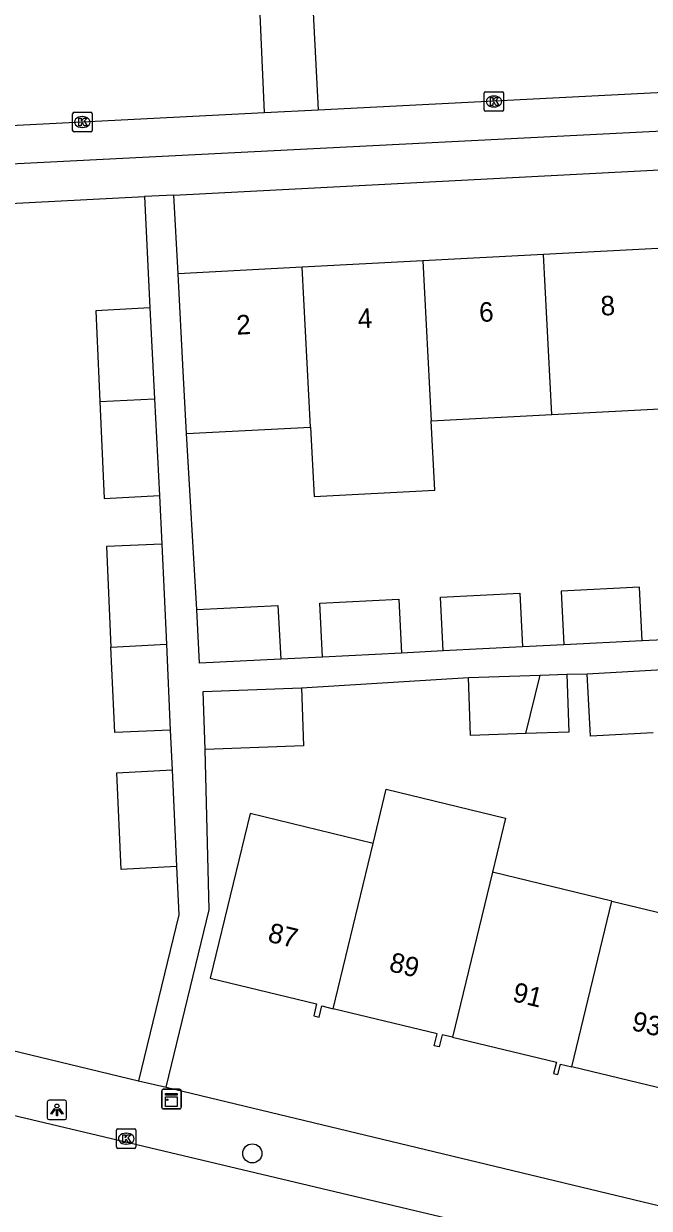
# Model space of a CAD drawing. Extents: x 161084 to 161928, y 385355 to 386522.
# Drawn here: x 161502.7 to 161534.8, y 385821 to 385881.7 of the extents above; entities that cross this region are included whole.
import ezdxf

# ---------------------------------------------------------------- set-up
doc = ezdxf.new("R2010")
doc.units = 0
for name, color, linetype in [('IMGEO_Boom', 7, 'Continuous'), ('IMGEO_Kast', 7, 'Continuous'), ('IMGEO_Kolk', 7, 'Continuous'), ('IMGEO_Lichtpunt', 7, 'Continuous'), ('IMGEO_Pand', 7, 'Continuous'), ('IMGEO_Pand_nummerreeks', 7, 'Continuous'), ('IMGEO_Rijbaan_lokaal_open', 7, 'Continuous'), ('IMGEO_Voetpad_open', 7, 'Continuous')]:
    doc.layers.add(name, color=color, linetype=linetype)

msp = doc.modelspace()

# ---------------------------------------------------------------- linework, layer by layer
at = {"layer": 'IMGEO_Boom'}
msp.add_circle((161514.416, 385823.825), 0.489, dxfattribs=at)
at = {"layer": 'IMGEO_Kast'}
for p, q in [((161509.771, 385826.184), (161509.771, 385827.025)), ((161509.771, 385827.025), (161509.771, 385826.184)), ((161509.846, 385827.109), (161510.687, 385827.109)), ((161510.687, 385827.109), (161509.846, 385827.109)), ((161510.771, 385827.034), (161510.771, 385826.193)), ((161510.771, 385826.193), (161510.771, 385827.034)), ((161510.696, 385826.109), (161509.855, 385826.109)), ((161509.855, 385826.109), (161510.696, 385826.109))]:
    msp.add_line(p, q, dxfattribs=at)
for points in [[(161509.966, 385826.899), (161510.566, 385826.899), (161510.566, 385826.814), (161509.966, 385826.814), (161509.966, 385826.899)], [(161509.966, 385826.724), (161510.566, 385826.724), (161510.566, 385826.235), (161509.966, 385826.235), (161509.966, 385826.724)]]:
    msp.add_lwpolyline(points, dxfattribs=at)
msp.add_circle((161510.05, 385826.573), 0.0377, dxfattribs=at)
for centre, start, end in [((161509.849, 385827.031), 92.4484, 184.28452), ((161509.849, 385827.031), 92.4484, 184.28452), ((161510.693, 385827.031), 2.4484, 94.28452), ((161510.693, 385827.031), 2.4484, 94.28452), ((161509.849, 385826.187), 182.4484, 274.28452), ((161509.849, 385826.187), 182.4484, 274.28452), ((161510.693, 385826.187), 272.4484, 4.28452), ((161510.693, 385826.187), 272.4484, 4.28452)]:
    msp.add_arc(centre, 0.0779, start, end, dxfattribs=at)
at = {"layer": 'IMGEO_Kolk'}
for p, q in [((161526.306, 385877.328), (161526.306, 385878.18)), ((161526.381, 385878.254), (161527.233, 385878.254)), ((161526.794, 385878.034), (161526.819, 385878.034)), ((161527.307, 385878.18), (161527.307, 385877.328)), ((161527.233, 385877.254), (161526.381, 385877.254)), ((161526.817, 385877.474), (161526.792, 385877.474)), ((161505.199, 385876.273), (161505.199, 385877.125)), ((161505.274, 385877.199), (161506.126, 385877.199)), ((161505.687, 385876.979), (161505.712, 385876.979)), ((161506.2, 385877.125), (161506.2, 385876.273)), ((161506.126, 385876.199), (161505.274, 385876.199)), ((161505.71, 385876.419), (161505.685, 385876.419)), ((161507.447, 385824.155), (161507.447, 385825.007)), ((161507.522, 385825.081), (161508.374, 385825.081)), ((161508.448, 385825.007), (161508.448, 385824.155)), ((161507.935, 385824.861), (161507.96, 385824.861)), ((161508.374, 385824.081), (161507.522, 385824.081)), ((161507.958, 385824.301), (161507.933, 385824.301))]:
    msp.add_line(p, q, dxfattribs=at)
for points in [[(161526.306, 385877.328), (161526.306, 385878.18)], [(161526.381, 385878.254), (161527.233, 385878.254)], [(161526.627, 385877.954), (161526.75, 385877.954), (161526.75, 385877.803), (161526.88, 385877.954), (161527.044, 385877.954), (161526.898, 385877.803), (161527.051, 385877.554), (161526.899, 385877.554), (161526.814, 385877.718), (161526.75, 385877.651), (161526.75, 385877.554), (161526.627, 385877.554), (161526.627, 385877.954)], [(161527.307, 385878.18), (161527.307, 385877.328)], [(161527.233, 385877.254), (161526.381, 385877.254)], [(161505.199, 385876.273), (161505.199, 385877.125)], [(161505.274, 385877.199), (161506.126, 385877.199)], [(161505.52, 385876.899), (161505.643, 385876.899), (161505.643, 385876.748), (161505.773, 385876.899), (161505.937, 385876.899), (161505.791, 385876.748), (161505.944, 385876.499), (161505.792, 385876.499), (161505.707, 385876.663), (161505.643, 385876.596), (161505.643, 385876.499), (161505.52, 385876.499), (161505.52, 385876.899)], [(161506.2, 385877.125), (161506.2, 385876.273)], [(161506.126, 385876.199), (161505.274, 385876.199)], [(161507.447, 385824.155), (161507.447, 385825.007)], [(161507.522, 385825.081), (161508.374, 385825.081)], [(161508.448, 385825.007), (161508.448, 385824.155)], [(161507.768, 385824.781), (161507.891, 385824.781), (161507.891, 385824.63), (161508.021, 385824.781), (161508.185, 385824.781), (161508.039, 385824.63), (161508.192, 385824.381), (161508.04, 385824.381), (161507.955, 385824.545), (161507.891, 385824.478), (161507.891, 385824.381), (161507.768, 385824.381), (161507.768, 385824.781)], [(161508.374, 385824.081), (161507.522, 385824.081)]]:
    msp.add_lwpolyline(points, dxfattribs=at)
for centre, start, end in [((161526.383, 385878.178), 91.55205, 178.44795), ((161526.383, 385878.178), 91.55205, 178.44795), ((161527.231, 385878.178), 1.55205, 88.44795), ((161527.231, 385878.178), 1.55205, 88.44795), ((161526.383, 385877.33), 181.55205, 268.44795), ((161526.383, 385877.33), 181.55205, 268.44795), ((161527.231, 385877.33), 271.55205, 358.44795), ((161527.231, 385877.33), 271.55205, 358.44795), ((161505.276, 385877.123), 91.55205, 178.44795), ((161505.276, 385877.123), 91.55205, 178.44795), ((161506.124, 385877.123), 1.55205, 88.44795), ((161506.124, 385877.123), 1.55205, 88.44795), ((161505.276, 385876.275), 181.55205, 268.44795), ((161505.276, 385876.275), 181.55205, 268.44795), ((161506.124, 385876.275), 271.55205, 358.44795), ((161506.124, 385876.275), 271.55205, 358.44795), ((161507.524, 385825.005), 91.55205, 178.44795), ((161507.524, 385825.005), 91.55205, 178.44795), ((161508.372, 385825.005), 1.55205, 88.44795), ((161508.372, 385825.005), 1.55205, 88.44795), ((161507.524, 385824.157), 181.55205, 268.44795), ((161507.524, 385824.157), 181.55205, 268.44795), ((161508.372, 385824.157), 271.55205, 358.44795), ((161508.372, 385824.157), 271.55205, 358.44795)]:
    msp.add_arc(centre, 0.0765, start, end, dxfattribs=at)
for centre, major_axis, ratio, start_param, end_param in [((161526.793, 385877.754), (-0.387, 0.002), 0.722429, 4.712389, 7.853982), ((161526.818, 385877.754), (-0.39, 0.002), 0.717154, 1.570796, 4.712389), ((161505.686, 385876.699), (-0.387, 0.002), 0.722429, 4.712389, 7.853982), ((161505.711, 385876.699), (-0.39, 0.002), 0.717154, 1.570796, 4.712389), ((161507.934, 385824.581), (-0.387, 0.002), 0.722429, 4.712389, 7.853982), ((161507.959, 385824.581), (-0.39, 0.002), 0.717154, 1.570796, 4.712389)]:
    msp.add_ellipse(centre, major_axis=major_axis, ratio=ratio, start_param=start_param, end_param=end_param, dxfattribs=at)
at = {"layer": 'IMGEO_Lichtpunt'}
for p, q in [((161503.895, 385826.458), (161503.895, 385825.651)), ((161503.895, 385826.458), (161503.895, 385825.651)), ((161504.797, 385826.553), (161503.989, 385826.553)), ((161504.797, 385826.553), (161503.989, 385826.553)), ((161504.891, 385825.651), (161504.891, 385826.458)), ((161504.891, 385825.651), (161504.891, 385826.458)), ((161503.989, 385825.557), (161504.797, 385825.557)), ((161503.989, 385825.557), (161504.797, 385825.557))]:
    msp.add_line(p, q, dxfattribs=at)
for points in [[(161504.269, 385826.122), (161504.308, 385826.094), (161504.12, 385825.832), (161504.082, 385825.859), (161504.269, 385826.122)], [(161504.371, 385826.074), (161504.418, 385826.074), (161504.418, 385825.752), (161504.371, 385825.752), (161504.371, 385826.074)], [(161504.481, 385826.094), (161504.519, 385826.121), (161504.706, 385825.859), (161504.667, 385825.831), (161504.481, 385826.094)]]:
    msp.add_lwpolyline(points, dxfattribs=at)
msp.add_circle((161504.394, 385826.256), 0.0994, dxfattribs=at)
for centre, start, end in [((161503.989, 385826.458), 90, 180), ((161503.989, 385826.458), 90, 180), ((161504.797, 385826.458), 0, 90), ((161504.797, 385826.458), 0, 90), ((161503.989, 385825.651), 180, 270), ((161503.989, 385825.651), 180, 270), ((161504.797, 385825.651), 270, 0), ((161504.797, 385825.651), 270, 360)]:
    msp.add_arc(centre, 0.0946, start, end, dxfattribs=at)
at = {"layer": 'IMGEO_Pand'}
for points in [[(161535.546, 385870.225), (161529.354, 385869.901)], [(161523.163, 385869.577), (161516.971, 385869.254)], [(161529.354, 385869.901), (161523.163, 385869.577)], [(161523.163, 385869.577), (161523.592, 385861.384)], [(161529.783, 385861.708), (161529.354, 385869.901)], [(161516.971, 385869.254), (161510.612, 385868.921)], [(161511.04, 385860.728), (161510.873, 385863.928), (161510.612, 385868.921)], [(161517.4, 385861.061), (161516.971, 385869.254)], [(161509.152, 385867.17), (161506.389, 385867.019), (161506.599, 385862.364)], [(161509.152, 385867.17), (161509.396, 385862.514)], [(161506.599, 385862.364), (161509.396, 385862.514)], [(161506.599, 385862.364), (161506.823, 385857.407), (161509.655, 385857.555)], [(161509.396, 385862.514), (161509.655, 385857.555)], [(161523.592, 385861.384), (161529.783, 385861.708)], [(161529.783, 385861.708), (161535.975, 385862.032)], [(161511.04, 385860.728), (161517.4, 385861.061)], [(161517.4, 385861.061), (161517.586, 385857.51), (161523.778, 385857.833), (161523.592, 385861.384)], [(161509.78, 385855.065), (161506.934, 385854.937), (161507.167, 385849.778)], [(161509.78, 385855.065), (161510.011, 385849.93)], [(161524.21, 385849.584), (161524.065, 385852.342), (161528.13, 385852.548), (161528.271, 385849.791)], [(161534.414, 385850.102), (161534.274, 385852.86), (161530.257, 385852.656), (161530.401, 385849.899)], [(161511.573, 385851.707), (161515.731, 385851.918), (161515.872, 385849.16)], [(161518.017, 385849.269), (161517.873, 385852.027), (161521.929, 385852.233), (161522.069, 385849.475)], [(161515.872, 385849.16), (161511.713, 385848.949), (161511.573, 385851.707)], [(161507.167, 385849.778), (161510.011, 385849.93)], [(161510.011, 385849.93), (161510.21, 385845.525)], [(161534.414, 385850.102), (161530.401, 385849.899)], [(161510.21, 385845.525), (161507.365, 385845.396), (161507.167, 385849.778)], [(161522.069, 385849.475), (161518.017, 385849.269)], [(161528.271, 385849.791), (161524.21, 385849.584)], [(161525.507, 385848.214), (161529.174, 385848.345)], [(161528.451, 385845.347), (161525.613, 385845.245), (161525.507, 385848.214)], [(161530.545, 385848.394), (161530.651, 385845.425), (161528.451, 385845.347)], [(161528.451, 385845.347), (161529.174, 385848.345)], [(161529.174, 385848.345), (161530.545, 385848.394)], [(161531.589, 385848.417), (161535.766, 385848.644)], [(161534.982, 385845.393), (161531.764, 385845.217), (161531.589, 385848.417)], [(161512.002, 385844.539), (161511.896, 385847.507), (161516.935, 385847.687)], [(161516.935, 385847.687), (161517.041, 385844.719), (161512.002, 385844.539)], [(161510.526, 385838.535), (161507.682, 385838.381), (161507.458, 385843.339), (161510.302, 385843.488)], [(161510.302, 385843.488), (161510.526, 385838.535)], [(161520.613, 385839.717), (161521.283, 385842.49), (161527.407, 385841.011), (161526.737, 385838.238)], [(161520.613, 385839.717), (161514.3, 385841.242), (161513.436, 385837.665), (161512.262, 385832.804), (161517.715, 385831.487), (161517.568, 385830.877), (161517.842, 385830.811), (161517.98, 385831.381), (161518.554, 385831.242)], [(161518.554, 385831.242), (161520.613, 385839.717)], [(161526.737, 385838.238), (161524.682, 385829.782)], [(161532.86, 385836.759), (161526.737, 385838.238)], [(161530.797, 385828.268), (161532.86, 385836.759)], [(161532.86, 385836.759), (161539.18, 385835.232)], [(161524.682, 385829.782), (161524.152, 385829.91), (161524.001, 385829.282), (161523.745, 385829.343), (161523.892, 385829.953), (161518.554, 385831.242)], [(161524.682, 385829.782), (161530.01, 385828.495), (161529.871, 385827.92), (161530.094, 385827.866), (161530.224, 385828.406), (161530.797, 385828.268)], [(161537.133, 385826.759), (161536.397, 385826.937), (161536.253, 385826.342), (161535.985, 385826.407), (161536.123, 385826.981), (161530.797, 385828.268)]]:
    msp.add_lwpolyline(points, dxfattribs=at)
at = {"layer": 'IMGEO_Rijbaan_lokaal_open'}
for points in [[(161515.038, 385877.187), (161514.731, 385884.155)], [(161517.428, 385884.295), (161517.798, 385877.328)], [(161517.798, 385877.328), (161550.886, 385879.019)], [(161515.038, 385877.187), (161517.798, 385877.328)], [(161486.727, 385875.566), (161500, 385876.416), (161515.038, 385877.187)], [(161556.18, 385812.95), (161487.869, 385829.144)]]:
    msp.add_lwpolyline(points, dxfattribs=at)
at = {"layer": 'IMGEO_Voetpad_open'}
for points in [[(161547.928, 385876.862), (161500, 385874.435), (161490.082, 385873.972)], [(161510.382, 385872.954), (161572.688, 385876.189)], [(161490.05, 385871.898), (161500, 385872.415), (161508.883, 385872.876)], [(161510.382, 385872.954), (161508.883, 385872.876)], [(161508.883, 385872.876), (161509.152, 385867.17)], [(161510.612, 385868.921), (161510.382, 385872.954)], [(161511.573, 385851.707), (161511.04, 385860.728)], [(161509.655, 385857.555), (161509.78, 385855.065)], [(161536.594, 385850.213), (161534.414, 385850.102)], [(161524.21, 385849.584), (161522.069, 385849.475)], [(161530.401, 385849.899), (161528.271, 385849.791)], [(161518.017, 385849.269), (161515.872, 385849.16)], [(161516.935, 385847.687), (161525.507, 385848.214)], [(161530.545, 385848.394), (161531.589, 385848.417)], [(161510.21, 385845.525), (161510.302, 385843.488)], [(161509.996, 385827.212), (161512.203, 385836.317), (161512.002, 385844.539)], [(161510.526, 385838.535), (161510.638, 385836.052), (161508.577, 385827.552)], [(161491.085, 385831.751), (161500, 385829.611), (161508.577, 385827.552)], [(161508.577, 385827.552), (161509.996, 385827.212)], [(161509.996, 385827.212), (161535.75, 385821.031)]]:
    msp.add_lwpolyline(points, dxfattribs=at)

# ---------------------------------------------------------------- texts
at = {"layer": 'IMGEO_Pand_nummerreeks'}
for s, rotation, p in [('8', 2.9939, (161532.302, 385866.771)), ('4', 2.99657, (161519.846, 385866.119)), ('6', 2.9939, (161526.072, 385866.445)), ('2', 2.9939, (161513.619, 385865.794)), ('87', 346.33892, (161515.163, 385834.691)), ('89', 346.34069, (161521.381, 385833.18)), ('91', 346.33892, (161527.708, 385831.643)), ('93', 346.33892, (161533.816, 385830.158))]:
    msp.add_text(s, height=1, rotation=rotation, dxfattribs=at).set_placement(p)

doc.saveas('drawing.dxf')
